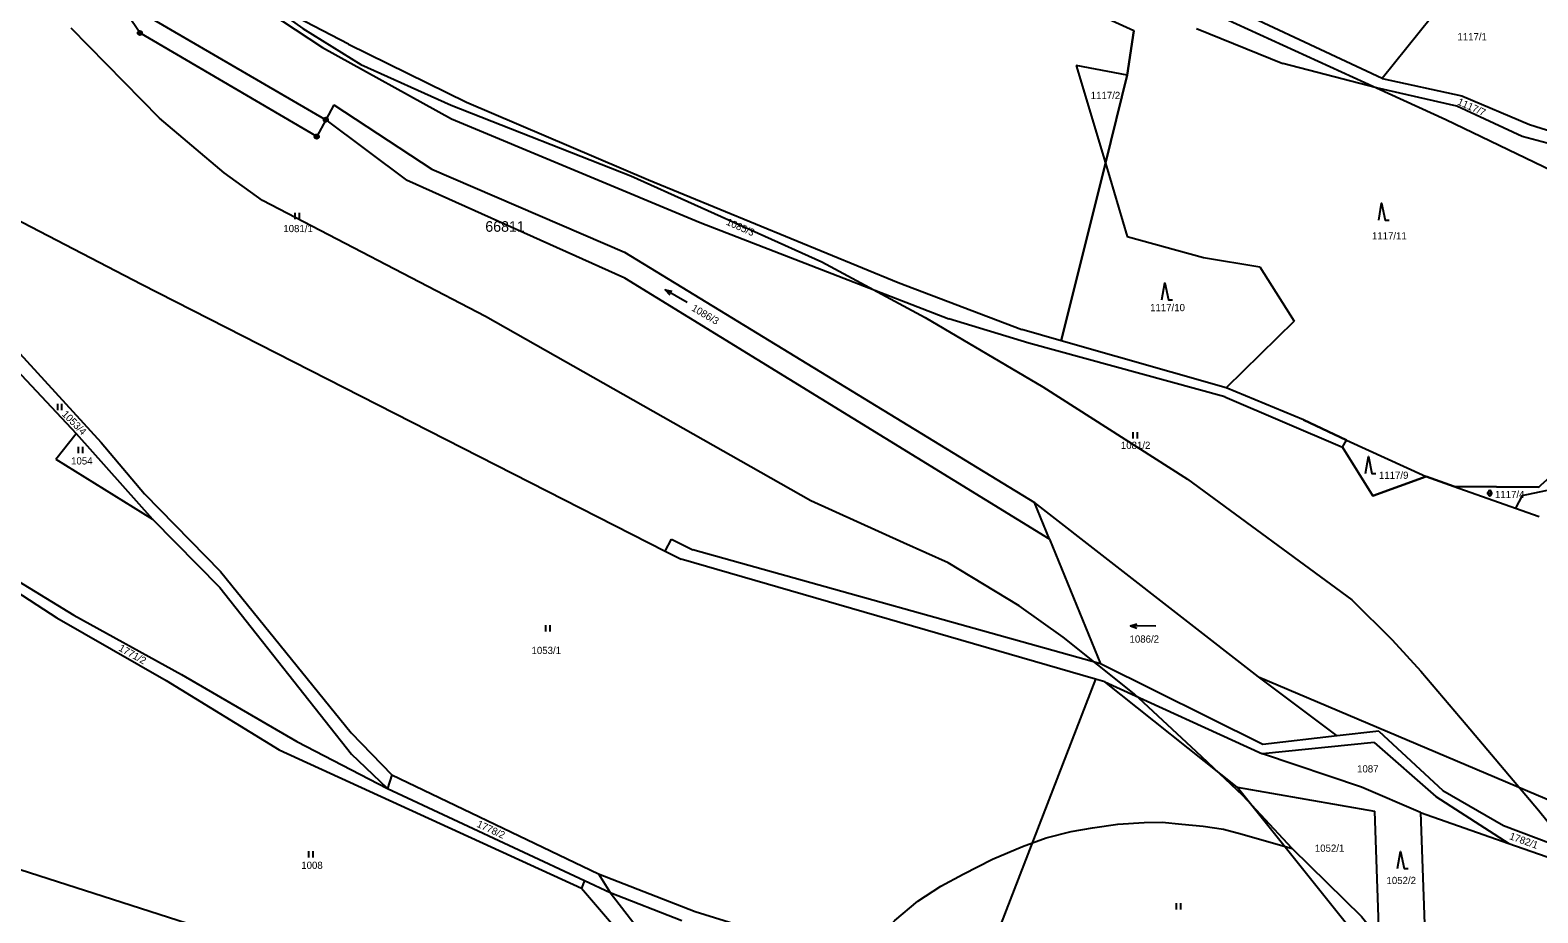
# Model space of a CAD drawing. Extents: x -546762 to -540209, y -1046851 to -1035694.
# Drawn here: x -543253.7 to -542898.1, y -1042032.6 to -1041824.4 of the extents above; entities that cross this region are included whole.
import ezdxf

# ---------------------------------------------------------------- set-up
doc = ezdxf.new("R2010")
doc.units = 0
for name, color, linetype in [('Vrstva 1', 7, 'Continuous'), ('Vrstva 18', 7, 'Continuous'), ('Vrstva 24', 7, 'Continuous'), ('Vrstva 25', 7, 'Continuous'), ('Vrstva 52', 7, 'Continuous'), ('Vrstva 53', 7, 'Continuous'), ('Vrstva 6', 7, 'Continuous')]:
    doc.layers.add(name, color=color, linetype=linetype)

msp = doc.modelspace()

# ---------------------------------------------------------------- linework, layer by layer
at = {"layer": 'Vrstva 1'}
for points in [[(-543227.79, -1041825.07), (-543250.12, -1041791.8)], [(-543213.27, -1041809.6), (-543184.7, -1041828.52)], [(-543178.63, -1041827.69), (-543213.27, -1041809.6)], [(-542993.42, -1041824.58), (-543007.9, -1041817.94)], [(-543224.86, -1041821.71), (-543183.94, -1041845.53)], [(-543186.08, -1041849.52), (-543227.79, -1041825.07)], [(-542993.42, -1041824.58), (-542994.96, -1041835.03)], [(-543184.7, -1041828.52), (-543154.29, -1041845.29)], [(-543178.63, -1041827.69), (-543150.77, -1041841.4)], [(-542994.96, -1041835.03), (-543006.97, -1041832.78)], [(-543006.97, -1041832.78), (-543000.11, -1041855.78)], [(-542994.96, -1041835.03), (-543000.11, -1041855.78)], [(-543150.77, -1041841.4), (-543107.83, -1041859.72)], [(-543182.08, -1041842.06), (-543183.94, -1041845.53)], [(-543182.08, -1041842.06), (-543158.96, -1041857.19)], [(-543299.5, -1041846.87), (-543227.4, -1041884.35)], [(-543183.94, -1041845.53), (-543186.08, -1041849.52)], [(-543183.94, -1041845.53), (-543164.93, -1041859.79)], [(-543154.29, -1041845.29), (-543095.67, -1041869.76)], [(-543000.11, -1041855.78), (-543010.51, -1041897.67)], [(-543158.96, -1041857.19), (-543113.47, -1041876.79)], [(-543113.45, -1041882.92), (-543164.93, -1041859.79)], [(-543107.83, -1041859.72), (-543049.01, -1041883.96)], [(-543095.67, -1041869.76), (-543037.03, -1041892.51)], [(-543113.47, -1041876.79), (-543016.81, -1041935.82)], [(-543013.28, -1041944.47), (-543113.45, -1041882.92)], [(-543049.01, -1041883.96), (-543019.81, -1041895)], [(-543227.4, -1041884.35), (-543103.88, -1041947.3)], [(-543018.19, -1041898.27), (-543037.03, -1041892.51)], [(-543010.51, -1041897.67), (-543019.81, -1041895)], [(-542971.96, -1041910.94), (-543018.19, -1041898.27)], [(-542971.62, -1041908.82), (-543010.51, -1041897.67)], [(-542953.41, -1041916.36), (-542971.62, -1041908.82)], [(-542971.96, -1041910.94), (-542944.16, -1041922.82)], [(-542953.41, -1041916.36), (-542943.26, -1041921.13)], [(-542944.16, -1041922.82), (-542943.26, -1041921.13)], [(-542944.16, -1041922.82), (-542937.02, -1041934.3)], [(-542937.02, -1041934.3), (-542924.46, -1041929.7)], [(-542924.46, -1041929.7), (-542917.88, -1041932.03)], [(-542917.88, -1041932.03), (-542897.92, -1041932.21)], [(-542917.88, -1041932.03), (-542903.36, -1041937.17)], [(-542901.85, -1041934.2), (-542894.78, -1041932.69)], [(-542963.99, -1041976.96), (-543016.81, -1041935.82)], [(-542901.85, -1041934.2), (-542903.36, -1041937.17)], [(-542903.36, -1041937.17), (-542897.84, -1041939.12)], [(-543103.88, -1041947.3), (-543102.44, -1041944.46)], [(-543102.44, -1041944.46), (-543097.42, -1041946.99)], [(-543013.28, -1041944.47), (-543001.29, -1041973.86)], [(-543268.4, -1041947.13), (-543243.39, -1041962.39)], [(-543103.88, -1041947.3), (-543100.12, -1041949.22)], [(-543001.29, -1041973.86), (-543097.42, -1041946.99)], [(-543268.39, -1041949.44), (-543247.39, -1041963.02)], [(-543002.4, -1041977.52), (-543100.12, -1041949.22)], [(-543243.39, -1041962.39), (-543218.01, -1041976.41)], [(-543247.39, -1041963.02), (-543221.57, -1041977.81)], [(-543218.01, -1041976.41), (-543190.81, -1041992.2)], [(-542962.98, -1041992.95), (-543001.29, -1041973.86)], [(-543221.57, -1041977.81), (-543194.95, -1041994.18)], [(-543002.4, -1041977.52), (-543029.43, -1042047.29)], [(-543000.23, -1041978.15), (-543002.4, -1041977.52)], [(-543000.23, -1041978.15), (-542963.08, -1041995.16)], [(-542969.05, -1042003.02), (-543000.23, -1041978.15)], [(-542945.48, -1041990.92), (-542963.99, -1041976.96)], [(-542963.99, -1041976.96), (-542889.22, -1042008.66)], [(-542945.48, -1041990.92), (-542962.98, -1041992.95)], [(-542935.66, -1041989.78), (-542945.48, -1041990.92)], [(-542935.66, -1041989.78), (-542920.53, -1042003.8)], [(-543194.95, -1041994.18), (-543123.65, -1042026.8)], [(-543190.81, -1041992.2), (-543169.4, -1042003.33)], [(-542936.75, -1041992.42), (-542963.08, -1041995.16)], [(-542936.75, -1041992.42), (-542922.17, -1042005.19)], [(-543168.35, -1042000.08), (-543169.4, -1042003.33)], [(-543168.35, -1042000.08), (-543119.66, -1042023.46)], [(-543169.4, -1042003.33), (-543122.94, -1042025)], [(-542935.37, -1042045.06), (-542969.05, -1042003.02)], [(-542920.53, -1042003.8), (-542906.21, -1042012.07)], [(-542922.17, -1042005.19), (-542904.95, -1042016.26)], [(-542925.76, -1042008.97), (-542904.95, -1042016.26)], [(-542925.76, -1042008.97), (-542924.37, -1042048.45)], [(-542906.21, -1042012.07), (-542871.23, -1042025.23)], [(-542904.95, -1042016.26), (-542871.57, -1042027.95)], [(-543216.66, -1042035.19), (-543264.91, -1042019.64)], [(-543122.94, -1042025), (-543123.65, -1042026.8)], [(-543122.94, -1042025), (-543116.9, -1042027.82)], [(-543119.66, -1042023.46), (-543116.9, -1042027.82)], [(-543119.66, -1042023.46), (-543096.86, -1042032.32)], [(-543116.9, -1042027.82), (-543099.95, -1042034.42)], [(-543116.9, -1042027.82), (-543106.73, -1042040.97)], [(-543096.86, -1042032.32), (-543079.66, -1042037.68)]]:
    msp.add_lwpolyline(points, dxfattribs=at)
at = {"layer": 'Vrstva 24'}
for centre, radius in [((-543227.79, -1041825.07), 0.5), ((-543227.79, -1041825.07), 0.1), ((-543183.94, -1041845.53), 0.5), ((-543183.94, -1041845.53), 0.1), ((-543186.08, -1041849.52), 0.5), ((-543186.08, -1041849.52), 0.1)]:
    msp.add_circle(centre, radius, dxfattribs=at)
at = {"layer": 'Vrstva 25'}
for p, q in [((-543191.18, -1041869), (-543191.18, -1041867.5)), ((-543190.18, -1041869), (-543190.18, -1041867.5)), ((-543247.17, -1041914.05), (-543247.17, -1041912.55)), ((-543246.17, -1041914.05), (-543246.17, -1041912.55)), ((-542993.57, -1041920.73), (-542993.57, -1041919.23)), ((-542992.57, -1041920.73), (-542992.57, -1041919.23)), ((-543242.27, -1041924.17), (-543242.27, -1041922.67)), ((-543241.27, -1041924.17), (-543241.27, -1041922.67)), ((-542910.13, -1041933.64), (-542908.79, -1041933.64)), ((-542909.8, -1041933.97), (-542909.8, -1041933.31)), ((-542909.12, -1041933.31), (-542909.12, -1041933.97)), ((-543132.03, -1041966.27), (-543132.03, -1041964.77)), ((-543131.03, -1041966.27), (-543131.03, -1041964.77)), ((-543187.93, -1042019.57), (-543187.93, -1042018.07)), ((-543186.93, -1042019.57), (-543186.93, -1042018.07)), ((-542983.31, -1042031.85), (-542983.31, -1042030.35)), ((-542982.31, -1042031.85), (-542982.31, -1042030.35))]:
    msp.add_line(p, q, dxfattribs=at)
for points in [[(-542935.66, -1041869.2), (-542934.96, -1041865.2), (-542934.16, -1041869.2), (-542933.16, -1041869.2)], [(-542986.76, -1041888), (-542986.06, -1041884), (-542985.26, -1041888), (-542984.26, -1041888)], [(-543098.71, -1041888.68), (-543103.89, -1041885.64), (-543102.85, -1041886.83)], [(-543103.89, -1041885.64), (-543102.34, -1041885.97)], [(-542938.79, -1041929), (-542938.09, -1041925), (-542937.29, -1041929), (-542936.29, -1041929)], [(-542994.2, -1041964.94), (-542992.7, -1041964.46)], [(-542988.2, -1041965), (-542994.2, -1041964.94), (-542992.7, -1041965.46)], [(-542931.18, -1042022.17), (-542930.48, -1042018.17), (-542929.68, -1042022.17), (-542928.68, -1042022.17)]]:
    msp.add_lwpolyline(points, dxfattribs=at)
for centre, start, end in [((-542909.46, -1041933.31), 0, 180), ((-542909.46, -1041933.97), 180, 0)]:
    msp.add_arc(centre, 0.335, start, end, dxfattribs=at)
at = {"layer": 'Vrstva 52'}
for points in [[(-542892.58, -1041927.43), (-542897.4, -1041931.75), (-542897.92, -1041932.21), (-542917.88, -1041932.03), (-542924.46, -1041929.7), (-542937.02, -1041934.3), (-542944.16, -1041922.82), (-542943.26, -1041921.13), (-542953.41, -1041916.36), (-542971.62, -1041908.82), (-543010.51, -1041897.67), (-543000.11, -1041855.78), (-542994.96, -1041835.03), (-542993.42, -1041824.58), (-543007.9, -1041817.94), (-543006.46, -1041815.57), (-543004.34, -1041812.07), (-543002.64, -1041810.52), (-543017.84, -1041803.31), (-543003.56, -1041791.24)], [(-543225.96, -1041792.46), (-543222.64, -1041795.92), (-543215.38, -1041803.54), (-543208.99, -1041809.13), (-543200.39, -1041816.16), (-543189.37, -1041824.04), (-543175.69, -1041832.52), (-543154.37, -1041842.09), (-543111.98, -1041858.81), (-543067, -1041879.05), (-543042.63, -1041892.2), (-543014.86, -1041908.52), (-542980.74, -1041930.37), (-542941.96, -1041958.78), (-542932.46, -1041968.21), (-542925.68, -1041975.6), (-542915.02, -1041988.2), (-542897.95, -1042008.44), (-542887.17, -1042021.77), (-542883.23, -1042027.58)], [(-542956.03, -1042017.47), (-542967.69, -1042004.96), (-542978.71, -1041994.57), (-542993.33, -1041981), (-543010.07, -1041967.64), (-543020.46, -1041960.22), (-543037.2, -1041950.04), (-543047.74, -1041945.38), (-543069.57, -1041935.41), (-543146.3, -1041891.94), (-543198.86, -1041864.59), (-543207.94, -1041858.08), (-543223.2, -1041845.14), (-543243.97, -1041823.94)], [(-543071.64, -1042066), (-543071.16, -1042062.74), (-543070.47, -1042060.18), (-543069.38, -1042058.03), (-543064.46, -1042051.66), (-543059.62, -1042045.29), (-543053.88, -1042038.99), (-543049.72, -1042034.42), (-543044.33, -1042029.92), (-543038.93, -1042026.32), (-543033.67, -1042023.48), (-543026.75, -1042020), (-543019.62, -1042017.02), (-543014.08, -1042014.95), (-543008.2, -1042013.49), (-543003.15, -1042012.59), (-542997.2, -1042011.69), (-542990.97, -1042011.35), (-542986.68, -1042011.28), (-542982.04, -1042011.69)], [(-542982.04, -1042011.69), (-542977.06, -1042012.18), (-542972.22, -1042012.94), (-542967.86, -1042014.05), (-542956.03, -1042017.47)], [(-542956.03, -1042017.47), (-542939.67, -1042033.49), (-542928.25, -1042047.82), (-542908.94, -1042072.88)]]:
    msp.add_lwpolyline(points, dxfattribs=at)
at = {"layer": 'Vrstva 6'}
for points in [[(-542934.86, -1041835.83), (-542979.85, -1041814.65)], [(-542980.17, -1041817.91), (-542936.2, -1041838)], [(-542920.33, -1041817.69), (-542934.86, -1041835.83)], [(-542978.64, -1041824.03), (-542958.27, -1041832.25)], [(-542936.2, -1041838), (-542958.27, -1041832.25)], [(-542917.24, -1041842.36), (-542936.2, -1041838)], [(-542936.2, -1041838), (-542919.81, -1041845.48)], [(-542934.86, -1041835.83), (-542916.08, -1041839.87)], [(-542916.08, -1041839.87), (-542900.1, -1041846.67)], [(-542901.83, -1041849.46), (-542917.24, -1041842.36)], [(-542919.81, -1041845.48), (-542886.35, -1041861.59)], [(-542900.1, -1041846.67), (-542883.34, -1041851.91)], [(-542888.84, -1041852.99), (-542901.83, -1041849.46)], [(-543000.11, -1041855.78), (-542994.95, -1041873.09)], [(-542994.95, -1041873.09), (-542976.97, -1041878.06)], [(-543280.38, -1041874.22), (-543236.94, -1041921.67)], [(-542976.97, -1041878.06), (-542963.7, -1041880.21)], [(-542963.7, -1041880.21), (-542955.55, -1041893.03)], [(-543276.94, -1041883.25), (-543242.82, -1041919.56)], [(-542955.55, -1041893.03), (-542971.62, -1041908.82)], [(-543247.58, -1041925.64), (-543242.82, -1041919.56)], [(-543242.82, -1041919.56), (-543224.8, -1041939.76)], [(-543236.94, -1041921.67), (-543226.69, -1041933.8)], [(-542943.26, -1041921.13), (-542924.46, -1041929.7)], [(-543247.58, -1041925.64), (-543224.8, -1041939.76)], [(-543226.69, -1041933.8), (-543208.77, -1041952.12)], [(-543013.28, -1041944.47), (-543016.81, -1041935.82)], [(-543224.8, -1041939.76), (-543208.95, -1041955.86)], [(-543208.77, -1041952.12), (-543178, -1041990.16)], [(-543208.95, -1041955.86), (-543177.87, -1041995.18)], [(-543178, -1041990.16), (-543168.35, -1042000.08)], [(-543169.4, -1042003.33), (-543177.87, -1041995.18)], [(-542939.74, -1042003), (-542963.08, -1041995.16)], [(-542969.05, -1042003.02), (-542936.64, -1042008.63)], [(-542925.76, -1042008.97), (-542939.74, -1042003)], [(-542936.64, -1042008.63), (-542935.37, -1042045.06)], [(-543123.65, -1042026.8), (-543102.32, -1042051.66)]]:
    msp.add_lwpolyline(points, dxfattribs=at)

# ---------------------------------------------------------------- texts
at = {"layer": 'Vrstva 18'}
for s, p in [('1117/1', (-542917.09, -1041826.8)), ('1117/2', (-543003.56, -1041840.65)), ('1081/1', (-543193.96, -1041872.06)), ('1117/11', (-542937.25, -1041873.78)), ('1117/10', (-542989.56, -1041890.7)), ('1081/2', (-542996.45, -1041923.2)), ('1054', (-543244.01, -1041926.87)), ('1117/9', (-542935.6, -1041930.26)), ('1117/4', (-542908.24, -1041934.79)), ('1086/2', (-542994.41, -1041968.9)), ('1053/1', (-543135.43, -1041971.58)), ('1087', (-542940.75, -1041999.52)), ('1052/1', (-542950.71, -1042018.23)), ('1008', (-543189.73, -1042022.27)), ('1052/2', (-542933.81, -1042025.85))]:
    msp.add_text(s, height=1.7, dxfattribs=at).set_placement(p)
for s, rotation, p in [('1117/7', 335.7204, (-542917.25, -1041841.89)), ('1085/3', 336.0785, (-543089.69, -1041870.23)), ('1086/3', 329.5496, (-543097.86, -1041890.45)), ('1053/4', 314.8393, (-543246.31, -1041915.15)), ('1771/2', 330.5968, (-543232.97, -1041970.67)), ('1778/2', 335.2163, (-543148.5, -1042012.29)), ('1782/1', 340.1654, (-542904.98, -1042015.22))]:
    msp.add_text(s, height=1.7, rotation=rotation, dxfattribs=at).set_placement(p)
at = {"layer": 'Vrstva 53'}
msp.add_text('66811', height=2.5, dxfattribs=at).set_placement((-543146.33, -1041871.97))

doc.saveas('drawing.dxf')
